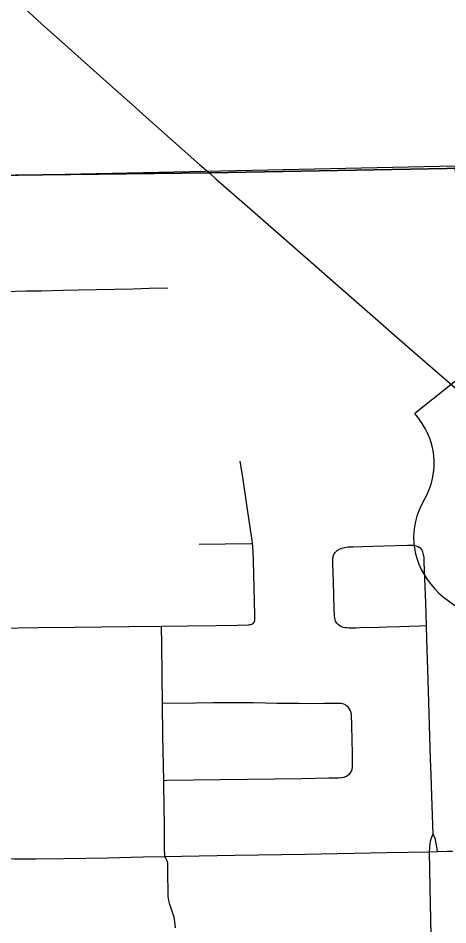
# Model space of a CAD drawing. Extents: x -6.4 to 34, y -4.2 to 22.
# Drawn here: x 5.548 to 5.93, y 15.21 to 16.015 of the extents above; entities that cross this region are included whole.
import ezdxf

# ---------------------------------------------------------------- set-up
doc = ezdxf.new("R2010")
doc.units = 0
for name, color, linetype in [('GM_X_City_Street', 7, 'Continuous'), ('GM_X_Corporation', 7, 'Continuous'), ('GM_X_County_Road', 7, 'Continuous'), ('GM_X_US_Route', 7, 'Continuous'), ('GM_X_US_Shield', 7, 'Continuous')]:
    doc.layers.add(name, color=color, linetype=linetype)

msp = doc.modelspace()

# ---------------------------------------------------------------- linework, layer by layer
at = {"layer": 'GM_X_City_Street'}
for points in [[(5.41565, 15.77091), (5.42027, 15.77079), (5.42921, 15.77079), (5.43953, 15.77095), (5.46531, 15.77149), (5.48145, 15.77178), (5.49916, 15.77199), (5.52087, 15.77228), (5.53592, 15.77249), (5.55581, 15.77285), (5.56907, 15.77309), (5.58833, 15.77348), (5.60188, 15.77376), (5.61778, 15.77409), (5.65055, 15.77489), (5.66469, 15.77524), (5.68108, 15.77557)], [(5.75694, 15.47782), (5.75783, 15.47894), (5.75816, 15.47969), (5.75836, 15.48046), (5.75843, 15.48148), (5.75842, 15.48337), (5.75841, 15.48517), (5.75732, 15.53351), (5.75693, 15.54097), (5.75659, 15.54667), (5.75637, 15.54863), (5.75603, 15.55174), (5.75529, 15.55732), (5.75205, 15.57891), (5.748, 15.60548), (5.74542, 15.62175)], [(5.70909, 15.54803), (5.75529, 15.54862), (5.75637, 15.54863)], [(5.91084, 15.47571), (5.90466, 15.4755), (5.88693, 15.4749), (5.87578, 15.47453), (5.86867, 15.47429), (5.85187, 15.47382), (5.84857, 15.47372), (5.84548, 15.47363), (5.84369, 15.4736), (5.84184, 15.47363), (5.84025, 15.47373), (5.83889, 15.47387), (5.837, 15.47428), (5.83561, 15.47484), (5.83437, 15.47544), (5.83315, 15.47625), (5.8321, 15.47719), (5.83128, 15.47812), (5.83067, 15.47895), (5.83017, 15.4799), (5.82975, 15.48097), (5.82938, 15.48283), (5.82921, 15.48453), (5.82915, 15.48568), (5.82899, 15.49023), (5.82822, 15.51483), (5.82763, 15.53069), (5.82766, 15.53467), (5.82793, 15.53706), (5.82858, 15.53889), (5.8297, 15.54072), (5.83142, 15.54243), (5.83354, 15.54384), (5.83555, 15.54473), (5.83815, 15.54532), (5.84103, 15.54567), (5.8457, 15.54582), (5.85379, 15.54608), (5.87285, 15.54659), (5.8941, 15.54722), (5.89705, 15.54722), (5.899, 15.54716), (5.90077, 15.54693), (5.90183, 15.54663), (5.90313, 15.5461), (5.90414, 15.54556)], [(5.9168, 15.29113), (5.91654, 15.299), (5.91565, 15.32477), (5.915, 15.34349), (5.91452, 15.35761), (5.91388, 15.3772), (5.91323, 15.39781), (5.91231, 15.42755), (5.9112, 15.46391), (5.91084, 15.47571), (5.91014, 15.49607), (5.90942, 15.51741), (5.90887, 15.53247), (5.90867, 15.53636), (5.90826, 15.53907), (5.90767, 15.5412), (5.90667, 15.54303), (5.90573, 15.54433), (5.90414, 15.54556)], [(5.52985, 15.47357), (5.56605, 15.47407), (5.59841, 15.47452), (5.64683, 15.47505), (5.67562, 15.47542), (5.69852, 15.47571), (5.72401, 15.47604), (5.74304, 15.47628), (5.75252, 15.47644), (5.75365, 15.47657), (5.75463, 15.47678), (5.75568, 15.47713), (5.75694, 15.47782)], [(5.67847, 15.27086), (5.67839, 15.27818), (5.67819, 15.29706), (5.67757, 15.33469), (5.67751, 15.33851), (5.67686, 15.3783), (5.6765, 15.40674), (5.67613, 15.43176), (5.67581, 15.45896), (5.67562, 15.47542)], [(5.67751, 15.33851), (5.68034, 15.33855), (5.72764, 15.33923), (5.80026, 15.34027), (5.82407, 15.34064), (5.83265, 15.34078), (5.83556, 15.34099), (5.83789, 15.34143), (5.83979, 15.34215), (5.84131, 15.34325), (5.84269, 15.34441), (5.84367, 15.34565), (5.84443, 15.34702), (5.84488, 15.34849), (5.84515, 15.34991), (5.84531, 15.35209), (5.84525, 15.35749), (5.84521, 15.36214), (5.84489, 15.37436), (5.84457, 15.38697), (5.84443, 15.39052), (5.8443, 15.39379), (5.84414, 15.39625), (5.84387, 15.39832), (5.84333, 15.40018), (5.84262, 15.40176), (5.84164, 15.40329), (5.84027, 15.40449), (5.83885, 15.40548), (5.83749, 15.40613), (5.83536, 15.40657), (5.83111, 15.40668), (5.81977, 15.40663), (5.8068, 15.40656), (5.79751, 15.40657), (5.78702, 15.40672), (5.77798, 15.40685), (5.76801, 15.40701), (5.75717, 15.4072), (5.7437, 15.40737), (5.73287, 15.40732), (5.72144, 15.40722), (5.70575, 15.40697), (5.6765, 15.40674)], [(5.91357, 15.27516), (5.9142, 15.28214), (5.91444, 15.28443), (5.91505, 15.2865), (5.91558, 15.28796), (5.9168, 15.29113)], [(5.92068, 15.27533), (5.91978, 15.28115), (5.9193, 15.28398), (5.91884, 15.28592), (5.91823, 15.28759), (5.9168, 15.29113)], [(5.68796, 15.20766), (5.68756, 15.21278), (5.68672, 15.21712), (5.68461, 15.22306), (5.68286, 15.22829), (5.68209, 15.23183), (5.68163, 15.23546), (5.68148, 15.23814), (5.68142, 15.24291), (5.68132, 15.25159), (5.6812, 15.26252), (5.68118, 15.26493), (5.68091, 15.26653), (5.68041, 15.26762), (5.67971, 15.26878), (5.67847, 15.27086)], [(5.91523, 15.18702), (5.91414, 15.24329), (5.91357, 15.27516)]]:
    msp.add_lwpolyline(points, dxfattribs=at)
at = {"layer": 'GM_X_Corporation'}
for points in [[(6.5599, 15.89325), (5.71845, 15.87759), (5.47098, 15.8749), (5.12404, 15.86735), (5.03555, 15.86533), (4.94435, 15.86353)], [(4.94435, 15.86353), (5.03555, 15.86533), (5.12404, 15.86735), (5.47098, 15.8749), (5.71845, 15.87759), (6.5599, 15.89325)]]:
    msp.add_lwpolyline(points, dxfattribs=at)
msp.add_lwpolyline([(4.92466, 15.86229), (5.93632, 15.88385), (5.96639, 14.68043), (5.96322, 14.68037), (4.84426, 14.65545), (4.82849, 15.2133), (4.81021, 15.86007)], close=True, dxfattribs=at)
at = {"layer": 'GM_X_County_Road'}
msp.add_lwpolyline([(5.45537, 15.26828), (5.46711, 15.26966), (5.4715, 15.27004), (5.47681, 15.27031), (5.48325, 15.2704), (5.49407, 15.2702), (5.5188, 15.26948), (5.531, 15.26915), (5.54471, 15.26896), (5.56392, 15.26895), (5.58896, 15.26916), (5.62757, 15.26979), (5.65918, 15.2705), (5.67847, 15.27086), (5.69341, 15.27114), (5.74079, 15.27199), (5.80272, 15.27309), (5.87556, 15.27445), (5.91357, 15.27516), (5.92068, 15.27533), (5.92927, 15.27555), (5.93384, 15.27573)], dxfattribs=at)
at = {"layer": 'GM_X_US_Route'}
msp.add_lwpolyline([(5.54972, 16.02775), (5.56945, 16.0098), (5.58995, 15.99148), (5.63207, 15.95375), (5.65211, 15.93603), (5.66225, 15.92687), (5.70974, 15.88487), (5.71865, 15.87703), (5.72418, 15.87217), (5.75832, 15.84224), (5.78678, 15.81724), (5.84396, 15.76746), (5.89398, 15.72372), (5.96292, 15.66386)], dxfattribs=at)
at = {"layer": 'GM_X_US_Shield'}
msp.add_line((5.96911, 15.71905), (5.90044, 15.66411), dxfattribs=at)
for centre, start_param, end_param in [((5.8217, 15.62), 5.838949, 6.894067), ((5.9955, 15.55425), 2.702327, 4.723529)]:
    msp.add_ellipse(centre, major_axis=(0.09613, 0), ratio=0.8, start_param=start_param, end_param=end_param, dxfattribs=at)

doc.saveas('drawing.dxf')
